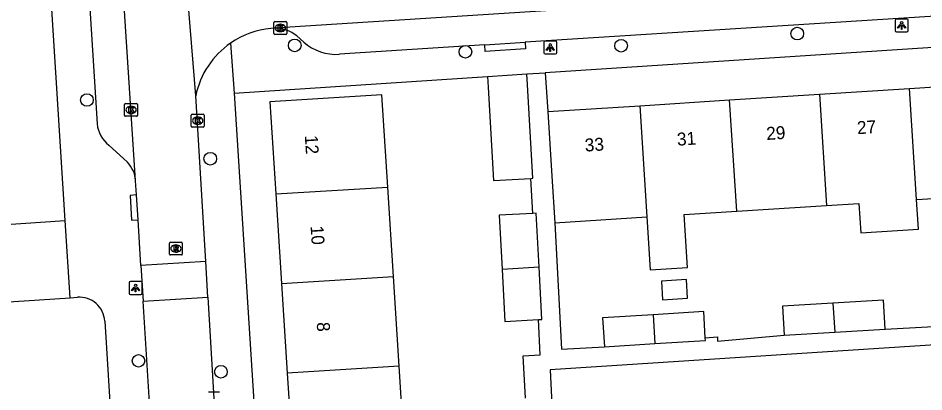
# Model space of a CAD drawing. Extents: x 159689 to 160786, y 387323 to 388339.
# Drawn here: x 160220.6 to 160290.6, y 388058.8 to 388087.7 of the extents above; entities that cross this region are included whole.
import ezdxf

# ---------------------------------------------------------------- set-up
doc = ezdxf.new("R2010")
doc.units = 0
for name, color, linetype in [('IMGEO_Boom', 7, 'Continuous'), ('IMGEO_Kolk', 7, 'Continuous'), ('IMGEO_Lichtpunt', 7, 'Continuous'), ('IMGEO_Muur', 7, 'Continuous'), ('IMGEO_Pand', 7, 'Continuous'), ('IMGEO_Pand_nummerreeks', 7, 'Continuous'), ('IMGEO_Rijbaan_lokaal_open', 7, 'Continuous'), ('IMGEO_Rioolput', 7, 'Continuous'), ('IMGEO_Voetpad_open', 7, 'Continuous')]:
    doc.layers.add(name, color=color, linetype=linetype)

msp = doc.modelspace()

# ---------------------------------------------------------------- linework, layer by layer
at = {"layer": 'IMGEO_Boom'}
for centre in [(160280.847, 388086.515), (160241.96, 388085.603), (160267.218, 388085.571), (160255.166, 388085.105), (160225.888, 388081.374), (160235.423, 388076.825), (160229.874, 388061.187), (160236.256, 388060.338)]:
    msp.add_circle(centre, 0.489, dxfattribs=at)
at = {"layer": 'IMGEO_Kolk'}
for p, q in [((160240.43, 388087.456), (160241.282, 388087.456)), ((160240.355, 388086.53), (160240.355, 388087.382)), ((160240.843, 388087.236), (160240.868, 388087.236)), ((160241.356, 388087.382), (160241.356, 388086.53)), ((160241.282, 388086.456), (160240.43, 388086.456)), ((160240.866, 388086.676), (160240.841, 388086.676)), ((160228.798, 388080.186), (160228.798, 388081.038)), ((160228.873, 388081.112), (160229.725, 388081.112)), ((160229.286, 388080.892), (160229.311, 388080.892)), ((160229.799, 388081.038), (160229.799, 388080.186)), ((160229.725, 388080.112), (160228.873, 388080.112)), ((160229.309, 388080.332), (160229.284, 388080.332)), ((160233.956, 388079.343), (160233.956, 388080.195)), ((160234.031, 388080.269), (160234.883, 388080.269)), ((160234.444, 388080.049), (160234.469, 388080.049)), ((160234.957, 388080.195), (160234.957, 388079.343)), ((160234.883, 388079.269), (160234.031, 388079.269)), ((160234.467, 388079.489), (160234.442, 388079.489)), ((160235.281, 388058.782), (160236.133, 388058.782))]:
    msp.add_line(p, q, dxfattribs=at)
for points in [[(160240.43, 388087.456), (160241.282, 388087.456)], [(160240.355, 388086.53), (160240.355, 388087.382)], [(160240.676, 388087.156), (160240.799, 388087.156), (160240.799, 388087.005), (160240.929, 388087.156), (160241.093, 388087.156), (160240.947, 388087.005), (160241.1, 388086.756), (160240.948, 388086.756), (160240.863, 388086.92), (160240.799, 388086.853), (160240.799, 388086.756), (160240.676, 388086.756), (160240.676, 388087.156)], [(160241.356, 388087.382), (160241.356, 388086.53)], [(160241.282, 388086.456), (160240.43, 388086.456)], [(160228.798, 388080.186), (160228.798, 388081.038)], [(160228.873, 388081.112), (160229.725, 388081.112)], [(160229.119, 388080.812), (160229.242, 388080.812), (160229.242, 388080.661), (160229.372, 388080.812), (160229.536, 388080.812), (160229.39, 388080.661), (160229.543, 388080.412), (160229.391, 388080.412), (160229.306, 388080.576), (160229.242, 388080.509), (160229.242, 388080.412), (160229.119, 388080.412), (160229.119, 388080.812)], [(160229.799, 388081.038), (160229.799, 388080.186)], [(160229.725, 388080.112), (160228.873, 388080.112)], [(160233.956, 388079.343), (160233.956, 388080.195)], [(160234.031, 388080.269), (160234.883, 388080.269)], [(160234.277, 388079.969), (160234.4, 388079.969), (160234.4, 388079.818), (160234.53, 388079.969), (160234.694, 388079.969), (160234.548, 388079.818), (160234.701, 388079.569), (160234.549, 388079.569), (160234.464, 388079.733), (160234.4, 388079.666), (160234.4, 388079.569), (160234.277, 388079.569), (160234.277, 388079.969)], [(160234.957, 388080.195), (160234.957, 388079.343)], [(160234.883, 388079.269), (160234.031, 388079.269)], [(160235.281, 388058.782), (160236.133, 388058.782)]]:
    msp.add_lwpolyline(points, dxfattribs=at)
for centre, start, end in [((160240.432, 388087.38), 91.55205, 178.44795), ((160240.432, 388087.38), 91.55205, 178.44795), ((160241.28, 388087.38), 1.55205, 88.44795), ((160241.28, 388087.38), 1.55205, 88.44795), ((160240.432, 388086.532), 181.55205, 268.44795), ((160240.432, 388086.532), 181.55205, 268.44795), ((160241.28, 388086.532), 271.55205, 358.44795), ((160241.28, 388086.532), 271.55205, 358.44795), ((160228.875, 388081.036), 91.55205, 178.44795), ((160228.875, 388081.036), 91.55205, 178.44795), ((160229.723, 388081.036), 1.55205, 88.44795), ((160229.723, 388081.036), 1.55205, 88.44795), ((160228.875, 388080.188), 181.55205, 268.44795), ((160228.875, 388080.188), 181.55205, 268.44795), ((160229.723, 388080.188), 271.55205, 358.44795), ((160229.723, 388080.188), 271.55205, 358.44795), ((160234.033, 388080.193), 91.55205, 178.44795), ((160234.033, 388080.193), 91.55205, 178.44795), ((160234.881, 388080.193), 1.55205, 88.44795), ((160234.881, 388080.193), 1.55205, 88.44795), ((160234.033, 388079.345), 181.55205, 268.44795), ((160234.033, 388079.345), 181.55205, 268.44795), ((160234.881, 388079.345), 271.55205, 358.44795), ((160234.881, 388079.345), 271.55205, 358.44795)]:
    msp.add_arc(centre, 0.0765, start, end, dxfattribs=at)
for centre, major_axis, ratio, start_param, end_param in [((160240.842, 388086.956), (-0.387, 0.002), 0.722429, 4.712389, 7.853982), ((160240.867, 388086.956), (-0.39, 0.002), 0.717154, 1.570796, 4.712389), ((160229.285, 388080.612), (-0.387, 0.002), 0.722429, 4.712389, 7.853982), ((160229.31, 388080.612), (-0.39, 0.002), 0.717154, 1.570796, 4.712389), ((160234.443, 388079.769), (-0.387, 0.002), 0.722429, 4.712389, 7.853982), ((160234.468, 388079.769), (-0.39, 0.002), 0.717154, 1.570796, 4.712389)]:
    msp.add_ellipse(centre, major_axis=major_axis, ratio=ratio, start_param=start_param, end_param=end_param, dxfattribs=at)
at = {"layer": 'IMGEO_Lichtpunt'}
for p, q in [((160288.42, 388087.549), (160288.42, 388086.742)), ((160288.42, 388087.549), (160288.42, 388086.742)), ((160289.322, 388087.644), (160288.514, 388087.644)), ((160289.322, 388087.644), (160288.514, 388087.644)), ((160289.416, 388086.742), (160289.416, 388087.549)), ((160289.416, 388086.742), (160289.416, 388087.549)), ((160288.514, 388086.648), (160289.322, 388086.648)), ((160288.514, 388086.648), (160289.322, 388086.648)), ((160261.236, 388085.84), (160261.236, 388085.033)), ((160261.236, 388085.84), (160261.236, 388085.033)), ((160262.138, 388085.935), (160261.33, 388085.935)), ((160262.138, 388085.935), (160261.33, 388085.935)), ((160262.232, 388085.033), (160262.232, 388085.84)), ((160262.232, 388085.033), (160262.232, 388085.84)), ((160261.33, 388084.939), (160262.138, 388084.939)), ((160261.33, 388084.939), (160262.138, 388084.939)), ((160229.153, 388067.231), (160229.153, 388066.424)), ((160229.153, 388067.231), (160229.153, 388066.424)), ((160230.055, 388067.326), (160229.247, 388067.326)), ((160230.055, 388067.326), (160229.247, 388067.326)), ((160230.149, 388066.424), (160230.149, 388067.231)), ((160230.149, 388066.424), (160230.149, 388067.231)), ((160229.247, 388066.33), (160230.055, 388066.33)), ((160229.247, 388066.33), (160230.055, 388066.33))]:
    msp.add_line(p, q, dxfattribs=at)
for points in [[(160288.794, 388087.213), (160288.833, 388087.185), (160288.645, 388086.923), (160288.607, 388086.95), (160288.794, 388087.213)], [(160288.896, 388087.165), (160288.943, 388087.165), (160288.943, 388086.843), (160288.896, 388086.843), (160288.896, 388087.165)], [(160289.006, 388087.185), (160289.044, 388087.212), (160289.231, 388086.95), (160289.192, 388086.922), (160289.006, 388087.185)], [(160261.61, 388085.504), (160261.649, 388085.476), (160261.461, 388085.214), (160261.423, 388085.241), (160261.61, 388085.504)], [(160261.712, 388085.456), (160261.759, 388085.456), (160261.759, 388085.134), (160261.712, 388085.134), (160261.712, 388085.456)], [(160261.822, 388085.476), (160261.86, 388085.503), (160262.047, 388085.241), (160262.008, 388085.213), (160261.822, 388085.476)], [(160229.527, 388066.895), (160229.566, 388066.867), (160229.378, 388066.605), (160229.34, 388066.632), (160229.527, 388066.895)], [(160229.629, 388066.847), (160229.676, 388066.847), (160229.676, 388066.525), (160229.629, 388066.525), (160229.629, 388066.847)], [(160229.739, 388066.867), (160229.777, 388066.894), (160229.964, 388066.632), (160229.925, 388066.604), (160229.739, 388066.867)]]:
    msp.add_lwpolyline(points, dxfattribs=at)
for centre in [(160288.919, 388087.347), (160261.735, 388085.638), (160229.652, 388067.029)]:
    msp.add_circle(centre, 0.0994, dxfattribs=at)
for centre, start, end in [((160288.514, 388087.549), 90, 180), ((160288.514, 388087.549), 90, 180), ((160289.322, 388087.549), 0, 90), ((160289.322, 388087.549), 0, 90), ((160288.514, 388086.742), 180, 270), ((160288.514, 388086.742), 180, 270), ((160289.322, 388086.742), 270, 0), ((160289.322, 388086.742), 270, 360), ((160261.33, 388085.84), 90, 180), ((160261.33, 388085.84), 90, 180), ((160262.138, 388085.84), 0, 90), ((160262.138, 388085.84), 0, 90), ((160261.33, 388085.033), 180, 270), ((160261.33, 388085.033), 180, 270), ((160262.138, 388085.033), 270, 0), ((160262.138, 388085.033), 270, 360), ((160229.247, 388067.231), 90, 180), ((160229.247, 388067.231), 90, 180), ((160230.055, 388067.231), 0, 90), ((160230.055, 388067.231), 0, 90), ((160229.247, 388066.424), 180, 270), ((160229.247, 388066.424), 180, 270), ((160230.055, 388066.424), 270, 0), ((160230.055, 388066.424), 270, 360)]:
    msp.add_arc(centre, 0.0946, start, end, dxfattribs=at)
at = {"layer": 'IMGEO_Muur'}
msp.add_lwpolyline([(160248.651, 388082.657), (160256.879, 388083.19)], dxfattribs=at)
at = {"layer": 'IMGEO_Pand'}
for points in [[(160256.879, 388083.19), (160259.921, 388083.388)], [(160260.229, 388075.305), (160260.388, 388075.314), (160259.97, 388082.537), (160259.921, 388083.388)], [(160256.879, 388083.19), (160256.927, 388082.361), (160257.345, 388075.138), (160260.229, 388075.305)], [(160289.52, 388082.269), (160296.639, 388082.725)], [(160282.565, 388081.824), (160289.52, 388082.269)], [(160290.07, 388073.662), (160289.52, 388082.269)], [(160249.163, 388074.636), (160248.707, 388081.778), (160240.048, 388081.226), (160240.503, 388074.102)], [(160268.653, 388080.934), (160275.609, 388081.379)], [(160275.609, 388081.379), (160282.565, 388081.824)], [(160276.159, 388072.771), (160275.609, 388081.379)], [(160282.565, 388081.824), (160283.116, 388073.217)], [(160261.537, 388080.479), (160268.653, 388080.934)], [(160261.537, 388080.479), (160261.856, 388075.49), (160262.088, 388071.871)], [(160268.653, 388080.934), (160269.203, 388072.326)], [(160240.503, 388074.102), (160249.163, 388074.636)], [(160249.604, 388067.72), (160249.163, 388074.636)], [(160240.503, 388074.102), (160240.945, 388067.168)], [(160283.116, 388073.217), (160285.608, 388073.376), (160285.753, 388071.099), (160290.216, 388071.384), (160290.07, 388073.662)], [(160290.07, 388073.662), (160292.201, 388073.798), (160296.941, 388074.101)], [(160269.203, 388072.326), (160269.464, 388068.236), (160272.35, 388068.42), (160272.088, 388072.511), (160276.159, 388072.771)], [(160276.159, 388072.771), (160283.116, 388073.217)], [(160260.386, 388072.601), (160257.785, 388072.461), (160258.012, 388068.256)], [(160260.866, 388068.438), (160260.641, 388072.615), (160260.386, 388072.601)], [(160262.088, 388071.871), (160269.203, 388072.326)], [(160260.866, 388068.438), (160258.012, 388068.256)], [(160258.012, 388068.256), (160258.228, 388064.234), (160260.82, 388064.374)], [(160260.82, 388064.374), (160261.084, 388064.388), (160260.866, 388068.438)], [(160240.945, 388067.168), (160249.604, 388067.72)], [(160240.945, 388067.168), (160241.389, 388060.227)], [(160250.048, 388060.779), (160249.604, 388067.72)], [(160270.336, 388067.362), (160270.429, 388065.912), (160272.356, 388066.035), (160272.264, 388067.485), (160270.336, 388067.362)], [(160287.651, 388063.64), (160287.516, 388065.884), (160283.601, 388065.649)], [(160283.601, 388065.649), (160279.698, 388065.415), (160279.833, 388063.171)], [(160283.601, 388065.649), (160283.744, 388063.406)], [(160269.687, 388064.759), (160265.786, 388064.525), (160265.921, 388062.281)], [(160273.725, 388062.977), (160273.604, 388064.994), (160269.687, 388064.759)], [(160269.687, 388064.759), (160269.83, 388062.516)], [(160283.744, 388063.406), (160287.651, 388063.64)], [(160269.83, 388062.516), (160273.739, 388062.75), (160273.725, 388062.977)], [(160279.833, 388063.171), (160283.744, 388063.406)], [(160265.921, 388062.281), (160269.83, 388062.516)], [(160250.048, 388060.779), (160241.389, 388060.227)], [(160241.389, 388060.227), (160241.832, 388053.286)], [(160250.491, 388053.838), (160250.048, 388060.779)]]:
    msp.add_lwpolyline(points, dxfattribs=at)
at = {"layer": 'IMGEO_Rijbaan_lokaal_open'}
for points in [[(160229.645, 388075.157), (160226.539, 388122.896), (160226.495, 388123.57)], [(160234.301, 388081.704), (160233.033, 388097.521)], [(160269.082, 388088.774), (160240.381, 388086.926)], [(160240.381, 388086.926), (160240.112, 388086.909)], [(160235.09, 388068.879), (160234.301, 388081.704)], [(160229.717, 388074.023), (160229.647, 388075.127), (160229.645, 388075.157)], [(160229.839, 388072.089), (160229.717, 388074.023)], [(160230.06, 388068.563), (160229.839, 388072.089)], [(160235.09, 388068.879), (160230.06, 388068.563)], [(160230.06, 388068.563), (160230.234, 388065.798)], [(160235.251, 388066.114), (160235.09, 388068.879)], [(160230.234, 388065.798), (160235.251, 388066.114)], [(160232.059, 388036.125), (160232.032, 388037.037), (160231.608, 388043.916), (160230.234, 388065.798)], [(160235.251, 388066.114), (160236.187, 388050.014), (160236.464, 388045.498), (160237.049, 388037.478), (160237.122, 388036.512)]]:
    msp.add_lwpolyline(points, dxfattribs=at)
for centre, radius, start, end in [((160240.716, 388080.388), 6.549, 95.29546, 124.59391), ((160240.719, 388080.386), 6.552, 124.60666, 168.39693)]:
    msp.add_arc(centre, radius, start, end, dxfattribs=at)
at = {"layer": 'IMGEO_Rioolput'}
for p, q in [((160232.264, 388069.454), (160232.264, 388070.306)), ((160232.339, 388070.38), (160233.191, 388070.38)), ((160232.752, 388070.16), (160232.777, 388070.16)), ((160233.265, 388070.306), (160233.265, 388069.454)), ((160233.191, 388069.38), (160232.339, 388069.38)), ((160232.775, 388069.6), (160232.75, 388069.6))]:
    msp.add_line(p, q, dxfattribs=at)
for points in [[(160232.264, 388069.454), (160232.264, 388070.306)], [(160232.339, 388070.38), (160233.191, 388070.38)], [(160232.853, 388070.078), (160232.601, 388070.08), (160232.601, 388069.68)], [(160232.779, 388069.999), (160232.725, 388069.999), (160232.725, 388069.918)], [(160232.725, 388069.918), (160232.777, 388069.918)], [(160233.265, 388070.306), (160233.265, 388069.454)], [(160233.191, 388069.38), (160232.339, 388069.38)], [(160232.601, 388069.68), (160232.725, 388069.68), (160232.725, 388069.842), (160232.736, 388069.842)], [(160232.783, 388069.813), (160232.854, 388069.68), (160232.994, 388069.68), (160232.929, 388069.806)]]:
    msp.add_lwpolyline(points, dxfattribs=at)
for centre, radius, start, end in [((160232.341, 388070.304), 0.0765, 91.55205, 178.44795), ((160232.341, 388070.304), 0.0765, 91.55205, 178.44795), ((160232.761, 388070.107), 0.19, 274.7715, 282.96867), ((160232.785, 388069.903), 0.0964, 77.00612, 93.18647), ((160232.799, 388069.96), 0.0378, 276.66336, 79.67722), ((160232.852, 388069.968), 0.109, 350.36119, 89.41601), ((160232.85, 388069.968), 0.112, 277.58423, 350.98172), ((160233.189, 388070.304), 0.0765, 1.55205, 88.44795), ((160233.189, 388070.304), 0.0765, 1.55205, 88.44795), ((160232.341, 388069.456), 0.0765, 181.55205, 268.44795), ((160232.341, 388069.456), 0.0765, 181.55205, 268.44795), ((160232.735, 388069.789), 0.0533, 26.02933, 88.69889), ((160232.834, 388069.753), 0.108, 29.51342, 73.79051), ((160233.189, 388069.456), 0.0765, 271.55205, 358.44795), ((160233.189, 388069.456), 0.0765, 271.55205, 358.44795)]:
    msp.add_arc(centre, radius, start, end, dxfattribs=at)
for centre, major_axis, ratio, start_param, end_param in [((160232.751, 388069.88), (-0.387, 0.002), 0.722429, 4.712389, 7.853982), ((160232.776, 388069.88), (-0.39, 0.002), 0.717154, 1.570796, 4.712389)]:
    msp.add_ellipse(centre, major_axis=major_axis, ratio=ratio, start_param=start_param, end_param=end_param, dxfattribs=at)
at = {"layer": 'IMGEO_Voetpad_open'}
for points in [[(160219.429, 388191.461), (160220.801, 388170.376), (160223.934, 388122.727), (160226.665, 388079.521)], [(160224.188, 388072.039), (160220.402, 388132.213)], [(160292.747, 388087.931), (160280.136, 388087.15), (160259.781, 388085.84)], [(160242.661, 388085.852), (160242.114, 388086.333)], [(160236.998, 388085.779), (160237.271, 388081.916)], [(160256.668, 388085.639), (160245.414, 388084.915)], [(160259.781, 388085.84), (160259.809, 388085.341), (160256.696, 388085.14), (160256.668, 388085.639)], [(160256.668, 388085.639), (160259.781, 388085.84)], [(160294.88, 388085.659), (160261.342, 388083.48)], [(160259.921, 388083.388), (160261.342, 388083.48)], [(160261.342, 388083.48), (160261.537, 388080.479)], [(160237.271, 388081.916), (160248.651, 388082.657), (160256.879, 388083.19)], [(160237.271, 388081.916), (160239.688, 388043.867), (160239.994, 388037.032)], [(160227.585, 388077.875), (160229.023, 388076.556)], [(160260.386, 388072.601), (160260.229, 388075.305)], [(160229.717, 388074.023), (160229.218, 388073.996), (160229.34, 388072.062), (160229.839, 388072.089)], [(160216.192, 388071.518), (160224.188, 388072.039)], [(160224.579, 388066.073), (160224.188, 388072.039)], [(160262.088, 388071.871), (160262.615, 388062.082), (160265.921, 388062.281)], [(160204.372, 388064.747), (160224.579, 388066.073)], [(160224.579, 388066.073), (160225.165, 388066.111)], [(160259.824, 388058.292), (160259.647, 388061.573), (160260.959, 388061.639), (160260.82, 388064.374)], [(160287.651, 388063.64), (160297.943, 388064.195), (160297.93, 388064.43)], [(160227.269, 388064.257), (160228.815, 388039.185), (160228.97, 388036.488)], [(160299.486, 388062.953), (160261.729, 388060.499), (160262.203, 388050.335)], [(160273.725, 388062.977), (160274.666, 388063.034), (160274.666, 388062.709), (160279.833, 388063.171)]]:
    msp.add_lwpolyline(points, dxfattribs=at)
for centre, radius, start, end in [((160240.489, 388084.413), 2.515, 49.75646, 92.46358), ((160245.169, 388088.709), 3.802, 228.71786, 273.68951), ((160229.217, 388079.867), 2.576, 187.73076, 230.67357), ((160227.398, 388074.996), 2.252, 4.10197, 43.8382), ((160225.29, 388064.133), 1.982, 3.60013, 93.62824)]:
    msp.add_arc(centre, radius, start, end, dxfattribs=at)

# ---------------------------------------------------------------- texts
at = {"layer": 'IMGEO_Pand_nummerreeks'}
for s, rotation, p in [('27', 3.66108, (160285.494, 388078.725)), ('29', 3.66108, (160278.473, 388078.276)), ('12', 273.65269, (160242.74, 388078.624)), ('33', 3.66108, (160264.432, 388077.378)), ('31', 3.66108, (160271.565, 388077.834)), ('10', 273.65269, (160243.186, 388071.619)), ('8', 273.65269, (160243.662, 388064.158))]:
    msp.add_text(s, height=1, rotation=rotation, dxfattribs=at).set_placement(p)

doc.saveas('drawing.dxf')
